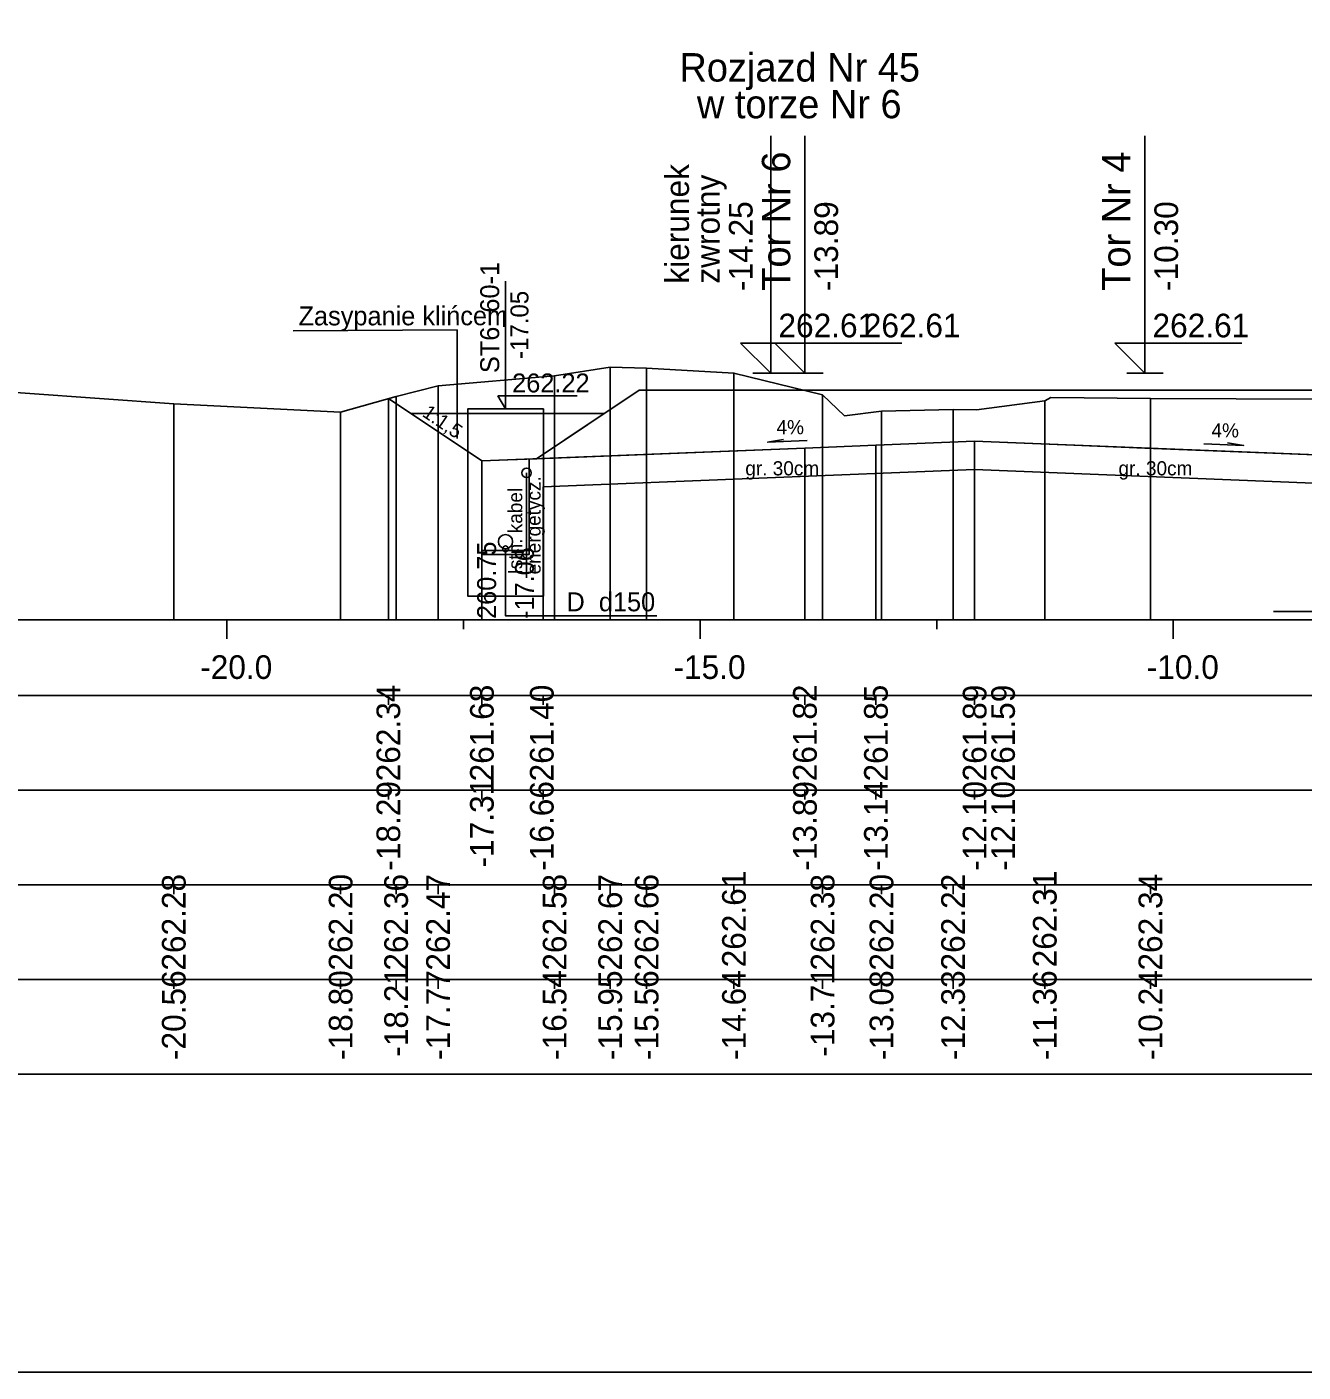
# Model space of a CAD drawing. Extents: x 6516023 to 6560129, y 5513077 to 5529206.
# Drawn here: x 6518308.85 to 6518322.33, y 5514451.16 to 5514465.37 of the extents above; entities that cross this region are included whole.
import ezdxf

# ---------------------------------------------------------------- set-up
doc = ezdxf.new("R2010")
doc.units = 0
for name, color, linetype in [('IR_default', 7, 'Continuous'), ('TOR_PRZEK_P-kable', 7, 'Continuous'), ('TOR_PRZEK_P-komponent', 7, 'Continuous'), ('TOR_PRZEK_P-odwodnienie', 7, 'Continuous'), ('TOR_PRZEK_P-opisy', 7, 'Continuous'), ('TOR_PRZEK_P-tabelka istniejace', 7, 'Continuous'), ('TOR_PRZEK_P-tabelka projektowane', 7, 'Continuous'), ('TOR_PRZEK_P-teren istniejacy', 7, 'Continuous'), ('TOR_PRZEK_P-tory projektowane', 7, 'Continuous'), ('TOR_PRZEK_P-uklad odniesienia', 7, 'Continuous'), ('TOR_PRZEK_P-warstwa ochronna I', 7, 'Continuous'), ('TOR_PRZEK_P-warstwa ochronna II', 7, 'Continuous'), ('TOR_RAMKI-ramka+tabelka 1', 7, 'Continuous')]:
    doc.layers.add(name, color=color, linetype=linetype)

msp = doc.modelspace()

# ---------------------------------------------------------------- linework, layer by layer
at = {"layer": 'IR_default'}
msp.add_lwpolyline([(6518312.67, 5514461.443), (6518313.658, 5514460.785), (6518313.931, 5514460.796), (6518314.236, 5514460.808), (6518314.823, 5514461.2), (6518315.321, 5514461.531), (6518322.413, 5514461.531), (6518323.651, 5514461.531), (6518324.705, 5514461.531), (6518326.598, 5514461.531), (6518328.205, 5514461.531), (6518328.752, 5514461.531), (6518329.213, 5514461.531), (6518330.82, 5514461.531), (6518332.713, 5514461.531), (6518332.966, 5514461.531), (6518333.263, 5514461.531), (6518334.87, 5514461.531), (6518336.763, 5514461.531), (6518337.379, 5514461.12), (6518338.104, 5514460.636), (6518338.69, 5514461.027)], dxfattribs=at)
at = {"layer": 'TOR_PRZEK_P-kable'}
msp.add_line((6518314.13, 5514460.659), (6518314.13, 5514459.55), dxfattribs=at)
msp.add_circle((6518314.13, 5514460.659), 0.05, dxfattribs=at)
at = {"layer": 'TOR_PRZEK_P-komponent'}
msp.add_line((6518312.908, 5514461.285), (6518314.951, 5514461.285), dxfattribs=at)
msp.add_lwpolyline([(6518323.363, 5514460.813), (6518320.663, 5514460.921), (6518319.913, 5514460.951), (6518318.864, 5514460.993), (6518317.821, 5514460.951), (6518317.071, 5514460.921), (6518314.236, 5514460.808), (6518315.321, 5514461.531), (6518318.821, 5514461.531), (6518318.913, 5514461.531), (6518322.413, 5514461.531)], dxfattribs=at)
at = {"layer": 'TOR_PRZEK_P-odwodnienie'}
for p, q in [((6518313.908, 5514461.335), (6518313.908, 5514462.685)), ((6518313.908, 5514461.335), (6518313.825, 5514461.473)), ((6518313.825, 5514461.473), (6518314.664, 5514461.473))]:
    msp.add_line(p, q, dxfattribs=at)
for points in [[(6518313.508, 5514459.856), (6518313.508, 5514461.335), (6518314.308, 5514461.335), (6518314.308, 5514459.357), (6518313.508, 5514459.357), (6518313.508, 5514459.856)], [(6518313.658, 5514460.785), (6518313.658, 5514459.797), (6518314.158, 5514459.797), (6518314.158, 5514460.805)], [(6518313.658, 5514459.837), (6518314.158, 5514459.837)], [(6518313.908, 5514459.857), (6518313.908, 5514459.147), (6518315.505, 5514459.147)], [(6518323.563, 5514459.806), (6518323.563, 5514459.194), (6518322.021, 5514459.194)]]:
    msp.add_lwpolyline(points, dxfattribs=at)
for centre, radius in [((6518313.908, 5514459.932), 0.075), ((6518313.908, 5514459.857), 0.03)]:
    msp.add_circle(centre, radius, dxfattribs=at)
at = {"layer": 'TOR_PRZEK_P-opisy'}
msp.add_line((6518313.397, 5514461.023), (6518313.397, 5514462.17), dxfattribs=at)
for points in [[(6518311.665, 5514462.159), (6518313.397, 5514462.17)], [(6518317.094, 5514461.001), (6518316.676, 5514460.982), (6518316.844, 5514461.01)], [(6518321.287, 5514460.967), (6518321.705, 5514460.948), (6518321.537, 5514460.976)]]:
    msp.add_lwpolyline(points, dxfattribs=at)
at = {"layer": 'TOR_PRZEK_P-tabelka istniejace'}
for p, q in [((6518310.403, 5514456.206), (6518310.403, 5514456.306)), ((6518312.166, 5514456.206), (6518312.166, 5514456.306)), ((6518312.752, 5514456.206), (6518312.752, 5514456.306)), ((6518313.195, 5514456.206), (6518313.195, 5514456.306)), ((6518314.427, 5514456.206), (6518314.427, 5514456.306)), ((6518315.014, 5514456.206), (6518315.014, 5514456.306)), ((6518315.399, 5514456.206), (6518315.399, 5514456.306)), ((6518316.321, 5514456.206), (6518316.321, 5514456.306)), ((6518317.258, 5514456.206), (6518317.258, 5514456.306)), ((6518317.88, 5514456.206), (6518317.88, 5514456.306)), ((6518318.636, 5514456.206), (6518318.636, 5514456.306)), ((6518319.605, 5514456.206), (6518319.605, 5514456.306)), ((6518320.721, 5514456.206), (6518320.721, 5514456.306)), ((6518272.163, 5514455.306), (6518380.963, 5514455.306)), ((6518310.403, 5514455.206), (6518310.403, 5514455.306)), ((6518312.166, 5514455.206), (6518312.166, 5514455.306)), ((6518312.752, 5514455.206), (6518312.752, 5514455.306)), ((6518313.195, 5514455.206), (6518313.195, 5514455.306)), ((6518314.427, 5514455.206), (6518314.427, 5514455.306)), ((6518315.014, 5514455.206), (6518315.014, 5514455.306)), ((6518315.399, 5514455.206), (6518315.399, 5514455.306)), ((6518316.321, 5514455.206), (6518316.321, 5514455.306)), ((6518317.258, 5514455.206), (6518317.258, 5514455.306)), ((6518317.88, 5514455.206), (6518317.88, 5514455.306)), ((6518318.636, 5514455.206), (6518318.636, 5514455.306)), ((6518319.605, 5514455.206), (6518319.605, 5514455.306)), ((6518320.721, 5514455.206), (6518320.721, 5514455.306))]:
    msp.add_line(p, q, dxfattribs=at)
for points in [[(6518314.427, 5514461.685), (6518314.427, 5514459.306), (6518314.427, 5514459.176), (6518314.427, 5514459.106)], [(6518315.014, 5514461.774), (6518315.014, 5514459.306), (6518315.014, 5514459.176), (6518315.014, 5514459.106)], [(6518315.399, 5514461.764), (6518315.399, 5514459.306), (6518315.399, 5514459.176), (6518315.399, 5514459.106)], [(6518316.321, 5514461.713), (6518316.321, 5514459.306), (6518316.321, 5514459.176), (6518316.321, 5514459.106)], [(6518313.195, 5514461.577), (6518313.195, 5514459.306), (6518313.195, 5514459.176), (6518313.195, 5514459.106)], [(6518310.403, 5514461.389), (6518310.403, 5514459.306), (6518310.403, 5514459.176), (6518310.403, 5514459.106)], [(6518312.752, 5514461.466), (6518312.752, 5514459.306), (6518312.752, 5514459.176), (6518312.752, 5514459.106)], [(6518317.258, 5514461.483), (6518317.258, 5514459.306), (6518317.258, 5514459.176), (6518317.258, 5514459.106)], [(6518319.605, 5514461.421), (6518319.605, 5514459.306), (6518319.605, 5514459.176), (6518319.605, 5514459.106)], [(6518320.721, 5514461.445), (6518320.721, 5514459.306), (6518320.721, 5514459.176), (6518320.721, 5514459.106)], [(6518312.166, 5514461.301), (6518312.166, 5514459.306), (6518312.166, 5514459.176), (6518312.166, 5514459.106)], [(6518317.88, 5514461.31), (6518317.88, 5514459.306), (6518317.88, 5514459.176), (6518317.88, 5514459.106)], [(6518318.636, 5514461.329), (6518318.636, 5514459.306), (6518318.636, 5514459.176), (6518318.636, 5514459.106)]]:
    msp.add_lwpolyline(points, dxfattribs=at)
msp.add_lwpolyline([(6518272.163, 5514456.306), (6518272.163, 5514454.306), (6518380.963, 5514454.306), (6518380.963, 5514456.306)], close=True, dxfattribs=at)
at = {"layer": 'TOR_PRZEK_P-tabelka projektowane'}
for p, q in [((6518312.67, 5514458.206), (6518312.67, 5514458.306)), ((6518313.658, 5514458.206), (6518313.658, 5514458.306)), ((6518314.304, 5514458.206), (6518314.304, 5514458.306)), ((6518317.071, 5514458.206), (6518317.071, 5514458.306)), ((6518317.821, 5514458.206), (6518317.821, 5514458.306)), ((6518318.864, 5514458.206), (6518318.864, 5514458.306)), ((6518318.864, 5514458.206), (6518318.864, 5514458.306)), ((6518272.163, 5514457.306), (6518380.963, 5514457.306)), ((6518312.67, 5514457.206), (6518312.67, 5514457.306)), ((6518313.658, 5514457.206), (6518313.658, 5514457.306)), ((6518314.304, 5514457.206), (6518314.304, 5514457.306)), ((6518317.071, 5514457.206), (6518317.071, 5514457.306)), ((6518317.821, 5514457.206), (6518317.821, 5514457.306)), ((6518318.864, 5514457.206), (6518318.864, 5514457.306)), ((6518318.864, 5514457.206), (6518318.864, 5514457.306))]:
    msp.add_line(p, q, dxfattribs=at)
for points in [[(6518312.67, 5514461.443), (6518312.67, 5514459.306), (6518312.67, 5514459.176), (6518312.67, 5514459.106)], [(6518317.821, 5514460.951), (6518317.821, 5514459.306), (6518317.821, 5514459.176), (6518317.821, 5514459.106)], [(6518318.864, 5514460.993), (6518318.864, 5514459.306), (6518318.864, 5514459.176), (6518318.864, 5514459.106)], [(6518317.071, 5514460.921), (6518317.071, 5514459.306), (6518317.071, 5514459.176), (6518317.071, 5514459.106)], [(6518313.658, 5514460.785), (6518313.658, 5514459.306), (6518313.658, 5514459.176), (6518313.658, 5514459.106)], [(6518318.864, 5514460.693), (6518318.864, 5514459.306), (6518318.864, 5514459.176), (6518318.864, 5514459.106)], [(6518314.304, 5514460.511), (6518314.304, 5514459.306), (6518314.304, 5514459.176), (6518314.304, 5514459.106)]]:
    msp.add_lwpolyline(points, dxfattribs=at)
msp.add_lwpolyline([(6518272.163, 5514458.306), (6518272.163, 5514456.306), (6518380.963, 5514456.306), (6518380.963, 5514458.306)], close=True, dxfattribs=at)
at = {"layer": 'TOR_PRZEK_P-teren istniejacy'}
msp.add_lwpolyline([(6518308.044, 5514461.556), (6518310.403, 5514461.389), (6518312.166, 5514461.301), (6518312.752, 5514461.466), (6518313.195, 5514461.577), (6518314.427, 5514461.685), (6518315.014, 5514461.774), (6518315.399, 5514461.764), (6518316.321, 5514461.713), (6518317.258, 5514461.483), (6518317.49, 5514461.262), (6518317.88, 5514461.31), (6518318.636, 5514461.329), (6518318.884, 5514461.324), (6518319.605, 5514461.421), (6518319.669, 5514461.455), (6518320.721, 5514461.445), (6518324.345, 5514461.43)], dxfattribs=at)
at = {"layer": 'TOR_PRZEK_P-tory projektowane'}
for p, q in [((6518316.711, 5514462.589), (6518316.711, 5514464.221)), ((6518317.071, 5514462.589), (6518317.071, 5514464.221)), ((6518320.663, 5514462.589), (6518320.663, 5514464.221)), ((6518316.711, 5514462.589), (6518316.711, 5514461.711)), ((6518317.071, 5514462.589), (6518317.071, 5514461.711)), ((6518320.663, 5514462.589), (6518320.663, 5514461.711)), ((6518316.711, 5514461.711), (6518316.392, 5514462.031)), ((6518316.392, 5514462.031), (6518317.736, 5514462.031)), ((6518317.071, 5514461.711), (6518316.752, 5514462.031)), ((6518316.752, 5514462.031), (6518318.096, 5514462.031)), ((6518320.663, 5514461.711), (6518320.344, 5514462.03)), ((6518320.344, 5514462.03), (6518321.688, 5514462.03)), ((6518316.519, 5514461.711), (6518316.903, 5514461.711)), ((6518316.879, 5514461.711), (6518317.263, 5514461.711)), ((6518320.471, 5514461.711), (6518320.855, 5514461.711))]:
    msp.add_line(p, q, dxfattribs=at)
at = {"layer": 'TOR_PRZEK_P-uklad odniesienia'}
for p, q in [((6518275.963, 5514459.106), (6518380.963, 5514459.106)), ((6518310.963, 5514458.906), (6518310.963, 5514459.106)), ((6518313.463, 5514459.006), (6518313.463, 5514459.106)), ((6518315.963, 5514458.906), (6518315.963, 5514459.106)), ((6518318.463, 5514459.006), (6518318.463, 5514459.106)), ((6518320.963, 5514458.906), (6518320.963, 5514459.106))]:
    msp.add_line(p, q, dxfattribs=at)
at = {"layer": 'TOR_PRZEK_P-warstwa ochronna I'}
msp.add_lwpolyline([(6518314.304, 5514460.511), (6518318.864, 5514460.693), (6518323.317, 5514460.515)], dxfattribs=at)
at = {"layer": 'TOR_PRZEK_P-warstwa ochronna II'}
msp.add_lwpolyline([(6518312.67, 5514461.443), (6518313.658, 5514460.785), (6518317.071, 5514460.921), (6518317.821, 5514460.951), (6518318.864, 5514460.993), (6518323.363, 5514460.813), (6518323.755, 5514460.81), (6518326.455, 5514460.918), (6518327.205, 5514460.948), (6518328.764, 5514461.01), (6518330.213, 5514460.952), (6518330.963, 5514460.922), (6518335.013, 5514460.76), (6518338.104, 5514460.636), (6518338.69, 5514461.027), (6518340.369, 5514461.094), (6518340.773, 5514461.111), (6518345.433, 5514460.924), (6518346.285, 5514461.492)], dxfattribs=at)
at = {"layer": 'TOR_RAMKI-ramka+tabelka 1'}
msp.add_lwpolyline([(6518269.513, 5514479.656), (6518517.013, 5514479.656), (6518517.013, 5514451.156), (6518269.513, 5514451.156)], close=True, dxfattribs=at)

# ---------------------------------------------------------------- texts
at = {"layer": 'TOR_PRZEK_P-kable'}
for s, p in [('energetycz.', (6518314.279, 5514459.586)), ('Istn. kabel', (6518314.085, 5514459.586))]:
    msp.add_text(s, height=0.14999, rotation=90.0511, dxfattribs=at).set_placement(p)
at = {"layer": 'TOR_PRZEK_P-odwodnienie'}
for s, height, rotation, p in [('ST6_60-1', 0.2, 90, (6518313.841, 5514461.713)), ('-17.05', 0.19, 90, (6518314.15, 5514461.862)), ('260.75', 0.2, 90, (6518313.808, 5514459.115)), ('-17.06', 0.2, 90, (6518314.208, 5514459.115)), ('D_d150', 0.2, 360, (6518314.552, 5514459.196))]:
    msp.add_text(s, height=height, rotation=rotation, dxfattribs=at).set_placement(p)
msp.add_text('262.22', height=0.2, dxfattribs=at).set_placement((6518313.978, 5514461.509))
at = {"layer": 'TOR_PRZEK_P-opisy'}
for s, height, rotation, p in [('Zasypanie klińcem', 0.2, 0.0511, (6518311.721, 5514462.217)), ('1:1,5', 0.15, 325.9299, (6518313.018, 5514461.264)), ('4%', 0.15, 0.1515, (6518316.771, 5514461.066)), ('4%', 0.15, 359.8485, (6518321.366, 5514461.033))]:
    msp.add_text(s, height=height, rotation=rotation, dxfattribs=at).set_placement(p)
at = {"layer": 'TOR_PRZEK_P-tabelka istniejace'}
for s, p in [('262.28', (6518310.528, 5514455.398)), ('262.20', (6518312.291, 5514455.398)), ('262.36', (6518312.877, 5514455.398)), ('262.47', (6518313.32, 5514455.398)), ('262.58', (6518314.552, 5514455.398)), ('262.67', (6518315.139, 5514455.398)), ('262.66', (6518315.524, 5514455.398)), ('262.61', (6518316.446, 5514455.433)), ('262.38', (6518317.383, 5514455.398)), ('262.20', (6518318.005, 5514455.398)), ('262.22', (6518318.761, 5514455.4)), ('262.31', (6518319.73, 5514455.433)), ('262.34', (6518320.846, 5514455.399)), ('-18.21', (6518312.877, 5514454.489)), ('-13.71', (6518317.383, 5514454.489)), ('-20.56', (6518310.528, 5514454.454)), ('-18.80', (6518312.291, 5514454.455)), ('-17.77', (6518313.32, 5514454.455)), ('-16.54', (6518314.552, 5514454.455)), ('-15.95', (6518315.139, 5514454.453)), ('-15.56', (6518315.524, 5514454.454)), ('-14.64', (6518316.446, 5514454.455)), ('-13.08', (6518318.005, 5514454.454)), ('-12.33', (6518318.761, 5514454.454)), ('-11.36', (6518319.73, 5514454.454)), ('-10.24', (6518320.846, 5514454.455))]:
    msp.add_text(s, height=0.25, rotation=90, dxfattribs=at).set_placement(p)
at = {"layer": 'TOR_PRZEK_P-tabelka projektowane'}
for s, p in [('262.34', (6518312.795, 5514457.399)), ('261.68', (6518313.783, 5514457.398)), ('261.40', (6518314.416, 5514457.398)), ('261.82', (6518317.196, 5514457.4)), ('261.85', (6518317.946, 5514457.397)), ('261.89', (6518318.989, 5514457.398)), ('261.59', (6518319.289, 5514457.398)), ('-17.31', (6518313.783, 5514456.489)), ('-13.14', (6518317.946, 5514456.455)), ('-12.10', (6518318.989, 5514456.455)), ('-12.10', (6518319.289, 5514456.455)), ('-18.29', (6518312.795, 5514456.455)), ('-16.66', (6518314.416, 5514456.454)), ('-13.89', (6518317.196, 5514456.455))]:
    msp.add_text(s, height=0.25, rotation=90, dxfattribs=at).set_placement(p)
at = {"layer": 'TOR_PRZEK_P-tory projektowane'}
for s, height, rotation, p in [('Rozjazd Nr 45', 0.3, 360, (6518315.745, 5514464.794)), ('w torze Nr 6', 0.3, 360, (6518315.93, 5514464.406)), ('Tor Nr 6', 0.3, 90, (6518316.916, 5514462.583)), ('Tor Nr 4', 0.3, 90, (6518320.508, 5514462.583)), ('kierunek', 0.25, 90, (6518315.846, 5514462.658)), ('zwrotny', 0.25, 90, (6518316.17, 5514462.658)), ('-14.25', 0.25, 90, (6518316.518, 5514462.581)), ('-13.89', 0.25, 90, (6518317.421, 5514462.581)), ('-10.30', 0.25, 90, (6518321.013, 5514462.581))]:
    msp.add_text(s, height=height, rotation=rotation, dxfattribs=at).set_placement(p)
for p in [(6518316.791, 5514462.091), (6518317.693, 5514462.091), (6518320.743, 5514462.091)]:
    msp.add_text('262.61', height=0.25, dxfattribs=at).set_placement(p)
at = {"layer": 'TOR_PRZEK_P-uklad odniesienia'}
for s, p in [('-20.0', (6518310.682, 5514458.481)), ('-15.0', (6518315.682, 5514458.481)), ('-10.0', (6518320.682, 5514458.481))]:
    msp.add_text(s, height=0.25, dxfattribs=at).set_placement(p)
at = {"layer": 'TOR_PRZEK_P-warstwa ochronna I'}
for p in [(6518316.441, 5514460.632), (6518320.384, 5514460.632)]:
    msp.add_text('gr. 30cm', height=0.15, dxfattribs=at).set_placement(p)

doc.saveas('drawing.dxf')
